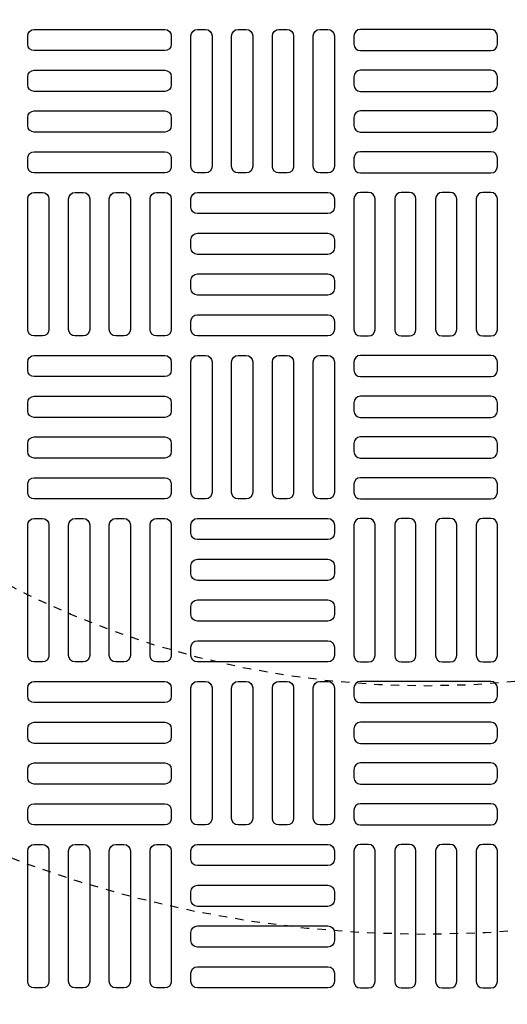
# Model space of a CAD drawing. Extents: x -169 to 2224, y 0 to 2796.
# Tile 465 of 530: x 1524.62 to 1530.51, y 1464.18 to 1476.07. Entities that reach past the tile are written whole.
import ezdxf

# ---------------------------------------------------------------- set-up
doc = ezdxf.new("R2010")
doc.units = 0
doc.header["$MEASUREMENT"] = 0
doc.linetypes.add('HIDDEN2', pattern=[0.28125, 0.1875, -0.09375])
doc.layers.get('DEFPOINTS').update_dxf_attribs({"linetype": 'CONTINUOUS'})
for name, color, linetype in [('TANK-MANHOLE-COVER-40', 2, 'CONTINUOUS'), ('TANK-MANHOLE-COVER-HATCH-40', 252, 'CONTINUOUS'), ('TANK-SLOPE', 3, 'CONTINUOUS')]:
    doc.layers.add(name, color=color, linetype=linetype)

msp = doc.modelspace()

# ---------------------------------------------------------------- linework, layer by layer
at = {"layer": 'DEFPOINTS', "color": 8, "linetype": 'HIDDEN2', "ltscale": 0.125}
msp.add_circle((1529.52157, 1479.01916), 14, dxfattribs=at)
msp.add_circle((1529.52157, 1479.01916), 14, dxfattribs=at)
at = {"layer": 'DEFPOINTS', "color": 8, "linetype": 'HIDDEN2', "ltscale": 0.5}
msp.add_circle((1529.52157, 1479.01916), 11, dxfattribs=at)
msp.add_circle((1529.52157, 1479.01916), 11, dxfattribs=at)
at = {"layer": 'TANK-MANHOLE-COVER-40', "color": 4, "linetype": 'Continuous'}
msp.add_circle((1529.52234, 1479.01916), 22.63902, dxfattribs=at)
at = {"layer": 'TANK-MANHOLE-COVER-40', "color": 1, "linetype": 'Continuous'}
msp.add_circle((1529.52234, 1479.01916), 22.44094, dxfattribs=at)
at = {"layer": 'TANK-MANHOLE-COVER-40', "color": 2, "linetype": 'Continuous'}
msp.add_circle((1529.52234, 1479.01916), 21.65354, dxfattribs=at)
at = {"layer": 'TANK-MANHOLE-COVER-HATCH-40', "linetype": 'Continuous', "flags": 128}
for points in [[(1526.45147, 1475.77113, -0.41421356), (1526.37273, 1475.69239), (1524.79793, 1475.69239, -0.41421356), (1524.71919, 1475.77113), (1524.71919, 1475.86955, -0.41421356), (1524.79793, 1475.94829), (1526.37273, 1475.94829, -0.41421356), (1526.45147, 1475.86955)], [(1526.86486, 1475.94829, -0.41421356), (1526.9436, 1475.86955), (1526.9436, 1474.29475, -0.41421356), (1526.86486, 1474.21601), (1526.76643, 1474.21601, -0.41421356), (1526.68769, 1474.29475), (1526.68769, 1475.86955, -0.41421356), (1526.76643, 1475.94829)], [(1527.35698, 1475.94829, -0.41421356), (1527.43572, 1475.86955), (1527.43572, 1474.29475, -0.41421356), (1527.35698, 1474.21601), (1527.25856, 1474.21601, -0.41421356), (1527.17982, 1474.29475), (1527.17982, 1475.86955, -0.41421356), (1527.25856, 1475.94829)], [(1527.84911, 1475.94829, -0.41421356), (1527.92785, 1475.86955), (1527.92785, 1474.29475, -0.41421356), (1527.84911, 1474.21601), (1527.75068, 1474.21601, -0.41421356), (1527.67194, 1474.29475), (1527.67194, 1475.86955, -0.41421356), (1527.75068, 1475.94829)], [(1528.34124, 1475.94829, -0.41421356), (1528.41998, 1475.86955), (1528.41998, 1474.29475, -0.41421356), (1528.34124, 1474.21601), (1528.24281, 1474.21601, -0.41421356), (1528.16407, 1474.29475), (1528.16407, 1475.86955, -0.41421356), (1528.24281, 1475.94829)], [(1528.6562, 1475.77113, 0.41421356), (1528.73494, 1475.69239), (1530.30974, 1475.69239, 0.41421356), (1530.38848, 1475.77113), (1530.38848, 1475.86955, 0.41421356), (1530.30974, 1475.94829), (1528.73494, 1475.94829, 0.41421356), (1528.6562, 1475.86955)], [(1526.45147, 1475.279, -0.41421356), (1526.37273, 1475.20026), (1524.79793, 1475.20026, -0.41421356), (1524.71919, 1475.279), (1524.71919, 1475.37743, -0.41421356), (1524.79793, 1475.45617), (1526.37273, 1475.45617, -0.41421356), (1526.45147, 1475.37743)], [(1528.6562, 1475.279, 0.41421356), (1528.73494, 1475.20026), (1530.30974, 1475.20026, 0.41421356), (1530.38848, 1475.279), (1530.38848, 1475.37743, 0.41421356), (1530.30974, 1475.45617), (1528.73494, 1475.45617, 0.41421356), (1528.6562, 1475.37743)], [(1526.45147, 1474.78688, -0.41421356), (1526.37273, 1474.70814), (1524.79793, 1474.70814, -0.41421356), (1524.71919, 1474.78688), (1524.71919, 1474.8853, -0.41421356), (1524.79793, 1474.96404), (1526.37273, 1474.96404, -0.41421356), (1526.45147, 1474.8853)], [(1528.6562, 1474.78688, 0.41421356), (1528.73494, 1474.70814), (1530.30974, 1474.70814, 0.41421356), (1530.38848, 1474.78688), (1530.38848, 1474.8853, 0.41421356), (1530.30974, 1474.96404), (1528.73494, 1474.96404, 0.41421356), (1528.6562, 1474.8853)], [(1526.45147, 1474.29475, -0.41421356), (1526.37273, 1474.21601), (1524.79793, 1474.21601, -0.41421356), (1524.71919, 1474.29475), (1524.71919, 1474.39318, -0.41421356), (1524.79793, 1474.47192), (1526.37273, 1474.47192, -0.41421356), (1526.45147, 1474.39318)], [(1528.6562, 1474.29475, 0.41421356), (1528.73494, 1474.21601), (1530.30974, 1474.21601, 0.41421356), (1530.38848, 1474.29475), (1530.38848, 1474.39318, 0.41421356), (1530.30974, 1474.47192), (1528.73494, 1474.47192, 0.41421356), (1528.6562, 1474.39318)], [(1524.89635, 1473.97979, -0.41421356), (1524.97509, 1473.90105), (1524.97509, 1472.32625, -0.41421356), (1524.89635, 1472.24751), (1524.79793, 1472.24751, -0.41421356), (1524.71919, 1472.32625), (1524.71919, 1473.90105, -0.41421356), (1524.79793, 1473.97979)], [(1525.38848, 1473.97979, -0.41421356), (1525.46722, 1473.90105), (1525.46722, 1472.32625, -0.41421356), (1525.38848, 1472.24751), (1525.29005, 1472.24751, -0.41421356), (1525.21131, 1472.32625), (1525.21131, 1473.90105, -0.41421356), (1525.29005, 1473.97979)], [(1525.88061, 1473.97979, -0.41421356), (1525.95935, 1473.90105), (1525.95935, 1472.32625, -0.41421356), (1525.88061, 1472.24751), (1525.78218, 1472.24751, -0.41421356), (1525.70344, 1472.32625), (1525.70344, 1473.90105, -0.41421356), (1525.78218, 1473.97979)], [(1526.37273, 1473.97979, -0.41421356), (1526.45147, 1473.90105), (1526.45147, 1472.32625, -0.41421356), (1526.37273, 1472.24751), (1526.27431, 1472.24751, -0.41421356), (1526.19557, 1472.32625), (1526.19557, 1473.90105, -0.41421356), (1526.27431, 1473.97979)], [(1526.68769, 1473.90105, -0.41421356), (1526.76643, 1473.97979), (1528.34124, 1473.97979, -0.41421356), (1528.41998, 1473.90105), (1528.41998, 1473.80262, -0.41421356), (1528.34124, 1473.72388), (1526.76643, 1473.72388, -0.41421356), (1526.68769, 1473.80262)], [(1528.73494, 1473.97979, 0.41421356), (1528.6562, 1473.90105), (1528.6562, 1472.32625, 0.41421356), (1528.73494, 1472.24751), (1528.83336, 1472.24751, 0.41421356), (1528.9121, 1472.32625), (1528.9121, 1473.90105, 0.41421356), (1528.83336, 1473.97979)], [(1529.22706, 1473.97979, 0.41421356), (1529.14832, 1473.90105), (1529.14832, 1472.32625, 0.41421356), (1529.22706, 1472.24751), (1529.32549, 1472.24751, 0.41421356), (1529.40423, 1472.32625), (1529.40423, 1473.90105, 0.41421356), (1529.32549, 1473.97979)], [(1529.71919, 1473.97979, 0.41421356), (1529.64045, 1473.90105), (1529.64045, 1472.32625, 0.41421356), (1529.71919, 1472.24751), (1529.81761, 1472.24751, 0.41421356), (1529.89635, 1472.32625), (1529.89635, 1473.90105, 0.41421356), (1529.81761, 1473.97979)], [(1530.21131, 1473.97979, 0.41421356), (1530.13257, 1473.90105), (1530.13257, 1472.32625, 0.41421356), (1530.21131, 1472.24751), (1530.30974, 1472.24751, 0.41421356), (1530.38848, 1472.32625), (1530.38848, 1473.90105, 0.41421356), (1530.30974, 1473.97979)], [(1526.68769, 1473.40892, -0.41421356), (1526.76643, 1473.48766), (1528.34124, 1473.48766, -0.41421356), (1528.41998, 1473.40892), (1528.41998, 1473.3105, -0.41421356), (1528.34124, 1473.23176), (1526.76643, 1473.23176, -0.41421356), (1526.68769, 1473.3105)], [(1526.68769, 1472.9168, -0.41421356), (1526.76643, 1472.99554), (1528.34124, 1472.99554, -0.41421356), (1528.41998, 1472.9168), (1528.41998, 1472.81837, -0.41421356), (1528.34124, 1472.73963), (1526.76643, 1472.73963, -0.41421356), (1526.68769, 1472.81837)], [(1526.68769, 1472.42467, -0.41421356), (1526.76643, 1472.50341), (1528.34124, 1472.50341, -0.41421356), (1528.41998, 1472.42467), (1528.41998, 1472.32625, -0.41421356), (1528.34124, 1472.24751), (1526.76643, 1472.24751, -0.41421356), (1526.68769, 1472.32625)], [(1526.45147, 1471.83412, -0.41421356), (1526.37273, 1471.75538), (1524.79793, 1471.75538, -0.41421356), (1524.71919, 1471.83412), (1524.71919, 1471.93255, -0.41421356), (1524.79793, 1472.01129), (1526.37273, 1472.01129, -0.41421356), (1526.45147, 1471.93255)], [(1526.86486, 1472.01129, -0.41421356), (1526.9436, 1471.93255), (1526.9436, 1470.35774, -0.41421356), (1526.86486, 1470.279), (1526.76643, 1470.279, -0.41421356), (1526.68769, 1470.35774), (1526.68769, 1471.93255, -0.41421356), (1526.76643, 1472.01129)], [(1527.35698, 1472.01129, -0.41421356), (1527.43572, 1471.93255), (1527.43572, 1470.35774, -0.41421356), (1527.35698, 1470.279), (1527.25856, 1470.279, -0.41421356), (1527.17982, 1470.35774), (1527.17982, 1471.93255, -0.41421356), (1527.25856, 1472.01129)], [(1527.84911, 1472.01129, -0.41421356), (1527.92785, 1471.93255), (1527.92785, 1470.35774, -0.41421356), (1527.84911, 1470.279), (1527.75068, 1470.279, -0.41421356), (1527.67194, 1470.35774), (1527.67194, 1471.93255, -0.41421356), (1527.75068, 1472.01129)], [(1528.34124, 1472.01129, -0.41421356), (1528.41998, 1471.93255), (1528.41998, 1470.35774, -0.41421356), (1528.34124, 1470.279), (1528.24281, 1470.279, -0.41421356), (1528.16407, 1470.35774), (1528.16407, 1471.93255, -0.41421356), (1528.24281, 1472.01129)], [(1528.6562, 1471.83412, 0.41421356), (1528.73494, 1471.75538), (1530.30974, 1471.75538, 0.41421356), (1530.38848, 1471.83412), (1530.38848, 1471.93255, 0.41421356), (1530.30974, 1472.01129), (1528.73494, 1472.01129, 0.41421356), (1528.6562, 1471.93255)], [(1526.45147, 1471.34199, -0.41421356), (1526.37273, 1471.26325), (1524.79793, 1471.26325, -0.41421356), (1524.71919, 1471.34199), (1524.71919, 1471.44042, -0.41421356), (1524.79793, 1471.51916), (1526.37273, 1471.51916, -0.41421356), (1526.45147, 1471.44042)], [(1528.6562, 1471.34199, 0.41421356), (1528.73494, 1471.26325), (1530.30974, 1471.26325, 0.41421356), (1530.38848, 1471.34199), (1530.38848, 1471.44042, 0.41421356), (1530.30974, 1471.51916), (1528.73494, 1471.51916, 0.41421356), (1528.6562, 1471.44042)], [(1526.45147, 1470.84987, -0.41421356), (1526.37273, 1470.77113), (1524.79793, 1470.77113, -0.41421356), (1524.71919, 1470.84987), (1524.71919, 1470.94829, -0.41421356), (1524.79793, 1471.02703), (1526.37273, 1471.02703, -0.41421356), (1526.45147, 1470.94829)], [(1528.6562, 1470.84987, 0.41421356), (1528.73494, 1470.77113), (1530.30974, 1470.77113, 0.41421356), (1530.38848, 1470.84987), (1530.38848, 1470.94829, 0.41421356), (1530.30974, 1471.02703), (1528.73494, 1471.02703, 0.41421356), (1528.6562, 1470.94829)], [(1526.45147, 1470.35774, -0.41421356), (1526.37273, 1470.279), (1524.79793, 1470.279, -0.41421356), (1524.71919, 1470.35774), (1524.71919, 1470.45617, -0.41421356), (1524.79793, 1470.53491), (1526.37273, 1470.53491, -0.41421356), (1526.45147, 1470.45617)], [(1528.6562, 1470.35774, 0.41421356), (1528.73494, 1470.279), (1530.30974, 1470.279, 0.41421356), (1530.38848, 1470.35774), (1530.38848, 1470.45617, 0.41421356), (1530.30974, 1470.53491), (1528.73494, 1470.53491, 0.41421356), (1528.6562, 1470.45617)], [(1524.89635, 1470.04278, -0.41421356), (1524.97509, 1469.96404), (1524.97509, 1468.38924, -0.41421356), (1524.89635, 1468.3105), (1524.79793, 1468.3105, -0.41421356), (1524.71919, 1468.38924), (1524.71919, 1469.96404, -0.41421356), (1524.79793, 1470.04278)], [(1525.38848, 1470.04278, -0.41421356), (1525.46722, 1469.96404), (1525.46722, 1468.38924, -0.41421356), (1525.38848, 1468.3105), (1525.29005, 1468.3105, -0.41421356), (1525.21131, 1468.38924), (1525.21131, 1469.96404, -0.41421356), (1525.29005, 1470.04278)], [(1525.88061, 1470.04278, -0.41421356), (1525.95935, 1469.96404), (1525.95935, 1468.38924, -0.41421356), (1525.88061, 1468.3105), (1525.78218, 1468.3105, -0.41421356), (1525.70344, 1468.38924), (1525.70344, 1469.96404, -0.41421356), (1525.78218, 1470.04278)], [(1526.37273, 1470.04278, -0.41421356), (1526.45147, 1469.96404), (1526.45147, 1468.38924, -0.41421356), (1526.37273, 1468.3105), (1526.27431, 1468.3105, -0.41421356), (1526.19557, 1468.38924), (1526.19557, 1469.96404, -0.41421356), (1526.27431, 1470.04278)], [(1526.68769, 1469.96404, -0.41421356), (1526.76643, 1470.04278), (1528.34124, 1470.04278, -0.41421356), (1528.41998, 1469.96404), (1528.41998, 1469.86562, -0.41421356), (1528.34124, 1469.78688), (1526.76643, 1469.78688, -0.41421356), (1526.68769, 1469.86562)], [(1528.73494, 1470.04278, 0.41421356), (1528.6562, 1469.96404), (1528.6562, 1468.38924, 0.41421356), (1528.73494, 1468.3105), (1528.83336, 1468.3105, 0.41421356), (1528.9121, 1468.38924), (1528.9121, 1469.96404, 0.41421356), (1528.83336, 1470.04278)], [(1529.22706, 1470.04278, 0.41421356), (1529.14832, 1469.96404), (1529.14832, 1468.38924, 0.41421356), (1529.22706, 1468.3105), (1529.32549, 1468.3105, 0.41421356), (1529.40423, 1468.38924), (1529.40423, 1469.96404, 0.41421356), (1529.32549, 1470.04278)], [(1529.71919, 1470.04278, 0.41421356), (1529.64045, 1469.96404), (1529.64045, 1468.38924, 0.41421356), (1529.71919, 1468.3105), (1529.81761, 1468.3105, 0.41421356), (1529.89635, 1468.38924), (1529.89635, 1469.96404, 0.41421356), (1529.81761, 1470.04278)], [(1530.21131, 1470.04278, 0.41421356), (1530.13257, 1469.96404), (1530.13257, 1468.38924, 0.41421356), (1530.21131, 1468.3105), (1530.30974, 1468.3105, 0.41421356), (1530.38848, 1468.38924), (1530.38848, 1469.96404, 0.41421356), (1530.30974, 1470.04278)], [(1526.68769, 1469.47192, -0.41421356), (1526.76643, 1469.55066), (1528.34124, 1469.55066, -0.41421356), (1528.41998, 1469.47192), (1528.41998, 1469.37349, -0.41421356), (1528.34124, 1469.29475), (1526.76643, 1469.29475, -0.41421356), (1526.68769, 1469.37349)], [(1526.68769, 1468.97979, -0.41421356), (1526.76643, 1469.05853), (1528.34124, 1469.05853, -0.41421356), (1528.41998, 1468.97979), (1528.41998, 1468.88136, -0.41421356), (1528.34124, 1468.80262), (1526.76643, 1468.80262, -0.41421356), (1526.68769, 1468.88136)], [(1526.68769, 1468.48766, -0.41421356), (1526.76643, 1468.5664), (1528.34124, 1468.5664, -0.41421356), (1528.41998, 1468.48766), (1528.41998, 1468.38924, -0.41421356), (1528.34124, 1468.3105), (1526.76643, 1468.3105, -0.41421356), (1526.68769, 1468.38924)], [(1526.45147, 1467.89711, -0.41421356), (1526.37273, 1467.81837), (1524.79793, 1467.81837, -0.41421356), (1524.71919, 1467.89711), (1524.71919, 1467.99554, -0.41421356), (1524.79793, 1468.07428), (1526.37273, 1468.07428, -0.41421356), (1526.45147, 1467.99554)], [(1526.86486, 1468.07428, -0.41421356), (1526.9436, 1467.99554), (1526.9436, 1466.42073, -0.41421356), (1526.86486, 1466.34199), (1526.76643, 1466.34199, -0.41421356), (1526.68769, 1466.42073), (1526.68769, 1467.99554, -0.41421356), (1526.76643, 1468.07428)], [(1527.35698, 1468.07428, -0.41421356), (1527.43572, 1467.99554), (1527.43572, 1466.42073, -0.41421356), (1527.35698, 1466.34199), (1527.25856, 1466.34199, -0.41421356), (1527.17982, 1466.42073), (1527.17982, 1467.99554, -0.41421356), (1527.25856, 1468.07428)], [(1527.84911, 1468.07428, -0.41421356), (1527.92785, 1467.99554), (1527.92785, 1466.42073, -0.41421356), (1527.84911, 1466.34199), (1527.75068, 1466.34199, -0.41421356), (1527.67194, 1466.42073), (1527.67194, 1467.99554, -0.41421356), (1527.75068, 1468.07428)], [(1528.34124, 1468.07428, -0.41421356), (1528.41998, 1467.99554), (1528.41998, 1466.42073, -0.41421356), (1528.34124, 1466.34199), (1528.24281, 1466.34199, -0.41421356), (1528.16407, 1466.42073), (1528.16407, 1467.99554, -0.41421356), (1528.24281, 1468.07428)], [(1528.6562, 1467.89711, 0.41421356), (1528.73494, 1467.81837), (1530.30974, 1467.81837, 0.41421356), (1530.38848, 1467.89711), (1530.38848, 1467.99554, 0.41421356), (1530.30974, 1468.07428), (1528.73494, 1468.07428, 0.41421356), (1528.6562, 1467.99554)], [(1526.45147, 1467.40499, -0.41421356), (1526.37273, 1467.32625), (1524.79793, 1467.32625, -0.41421356), (1524.71919, 1467.40499), (1524.71919, 1467.50341, -0.41421356), (1524.79793, 1467.58215), (1526.37273, 1467.58215, -0.41421356), (1526.45147, 1467.50341)], [(1528.6562, 1467.40499, 0.41421356), (1528.73494, 1467.32625), (1530.30974, 1467.32625, 0.41421356), (1530.38848, 1467.40499), (1530.38848, 1467.50341, 0.41421356), (1530.30974, 1467.58215), (1528.73494, 1467.58215, 0.41421356), (1528.6562, 1467.50341)], [(1526.45147, 1466.91286, -0.41421356), (1526.37273, 1466.83412), (1524.79793, 1466.83412, -0.41421356), (1524.71919, 1466.91286), (1524.71919, 1467.01129, -0.41421356), (1524.79793, 1467.09003), (1526.37273, 1467.09003, -0.41421356), (1526.45147, 1467.01129)], [(1528.6562, 1466.91286, 0.41421356), (1528.73494, 1466.83412), (1530.30974, 1466.83412, 0.41421356), (1530.38848, 1466.91286), (1530.38848, 1467.01129, 0.41421356), (1530.30974, 1467.09003), (1528.73494, 1467.09003, 0.41421356), (1528.6562, 1467.01129)], [(1526.45147, 1466.42073, -0.41421356), (1526.37273, 1466.34199), (1524.79793, 1466.34199, -0.41421356), (1524.71919, 1466.42073), (1524.71919, 1466.51916, -0.41421356), (1524.79793, 1466.5979), (1526.37273, 1466.5979, -0.41421356), (1526.45147, 1466.51916)], [(1528.6562, 1466.42073, 0.41421356), (1528.73494, 1466.34199), (1530.30974, 1466.34199, 0.41421356), (1530.38848, 1466.42073), (1530.38848, 1466.51916, 0.41421356), (1530.30974, 1466.5979), (1528.73494, 1466.5979, 0.41421356), (1528.6562, 1466.51916)], [(1524.89635, 1466.10577, -0.41421356), (1524.97509, 1466.02703), (1524.97509, 1464.45223, -0.41421356), (1524.89635, 1464.37349), (1524.79793, 1464.37349, -0.41421356), (1524.71919, 1464.45223), (1524.71919, 1466.02703, -0.41421356), (1524.79793, 1466.10577)], [(1525.38848, 1466.10577, -0.41421356), (1525.46722, 1466.02703), (1525.46722, 1464.45223, -0.41421356), (1525.38848, 1464.37349), (1525.29005, 1464.37349, -0.41421356), (1525.21131, 1464.45223), (1525.21131, 1466.02703, -0.41421356), (1525.29005, 1466.10577)], [(1525.88061, 1466.10577, -0.41421356), (1525.95935, 1466.02703), (1525.95935, 1464.45223, -0.41421356), (1525.88061, 1464.37349), (1525.78218, 1464.37349, -0.41421356), (1525.70344, 1464.45223), (1525.70344, 1466.02703, -0.41421356), (1525.78218, 1466.10577)], [(1526.37273, 1466.10577, -0.41421356), (1526.45147, 1466.02703), (1526.45147, 1464.45223, -0.41421356), (1526.37273, 1464.37349), (1526.27431, 1464.37349, -0.41421356), (1526.19557, 1464.45223), (1526.19557, 1466.02703, -0.41421356), (1526.27431, 1466.10577)], [(1526.68769, 1466.02703, -0.41421356), (1526.76643, 1466.10577), (1528.34124, 1466.10577, -0.41421356), (1528.41998, 1466.02703), (1528.41998, 1465.92861, -0.41421356), (1528.34124, 1465.84987), (1526.76643, 1465.84987, -0.41421356), (1526.68769, 1465.92861)], [(1528.73494, 1466.10577, 0.41421356), (1528.6562, 1466.02703), (1528.6562, 1464.45223, 0.41421356), (1528.73494, 1464.37349), (1528.83336, 1464.37349, 0.41421356), (1528.9121, 1464.45223), (1528.9121, 1466.02703, 0.41421356), (1528.83336, 1466.10577)], [(1529.22706, 1466.10577, 0.41421356), (1529.14832, 1466.02703), (1529.14832, 1464.45223, 0.41421356), (1529.22706, 1464.37349), (1529.32549, 1464.37349, 0.41421356), (1529.40423, 1464.45223), (1529.40423, 1466.02703, 0.41421356), (1529.32549, 1466.10577)], [(1529.71919, 1466.10577, 0.41421356), (1529.64045, 1466.02703), (1529.64045, 1464.45223, 0.41421356), (1529.71919, 1464.37349), (1529.81761, 1464.37349, 0.41421356), (1529.89635, 1464.45223), (1529.89635, 1466.02703, 0.41421356), (1529.81761, 1466.10577)], [(1530.21131, 1466.10577, 0.41421356), (1530.13257, 1466.02703), (1530.13257, 1464.45223, 0.41421356), (1530.21131, 1464.37349), (1530.30974, 1464.37349, 0.41421356), (1530.38848, 1464.45223), (1530.38848, 1466.02703, 0.41421356), (1530.30974, 1466.10577)], [(1526.68769, 1465.53491, -0.41421356), (1526.76643, 1465.61365), (1528.34124, 1465.61365, -0.41421356), (1528.41998, 1465.53491), (1528.41998, 1465.43648, -0.41421356), (1528.34124, 1465.35774), (1526.76643, 1465.35774, -0.41421356), (1526.68769, 1465.43648)], [(1526.68769, 1465.04278, -0.41421356), (1526.76643, 1465.12152), (1528.34124, 1465.12152, -0.41421356), (1528.41998, 1465.04278), (1528.41998, 1464.94436, -0.41421356), (1528.34124, 1464.86562), (1526.76643, 1464.86562, -0.41421356), (1526.68769, 1464.94436)], [(1526.68769, 1464.55066, -0.41421356), (1526.76643, 1464.6294), (1528.34124, 1464.6294, -0.41421356), (1528.41998, 1464.55066), (1528.41998, 1464.45223, -0.41421356), (1528.34124, 1464.37349), (1526.76643, 1464.37349, -0.41421356), (1526.68769, 1464.45223)]]:
    msp.add_lwpolyline(points, format="xyb", close=True, dxfattribs=at)
at = {"layer": 'TANK-SLOPE'}
msp.add_lwpolyline([(1530.10729, 1513.65324, 1.01702303), (1530.10667, 1444.38507), (1530.10765, 1444.38508)], format="xyb", dxfattribs=at)

doc.saveas('drawing.dxf')
